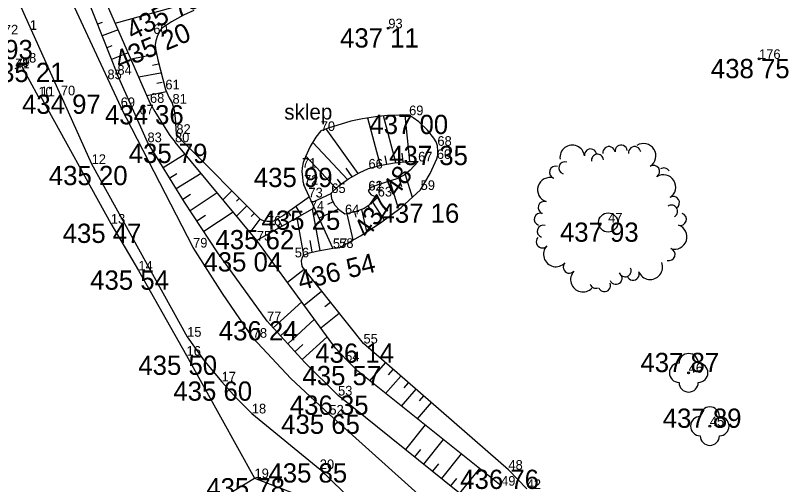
# Model space of a CAD drawing. Extents: x -559180 to -551373, y -1076947 to -1072071.
# Drawn here: x -553945.87 to -553905.71, y -1073894.88 to -1073870.53 of the extents above; entities that cross this region are included whole.
import ezdxf

# ---------------------------------------------------------------- set-up
doc = ezdxf.new("R2010")
doc.units = 0
for name, color, linetype in [('12_PLOTY', 7, 'Continuous'), ('17_KOMUNIKACE', 7, 'Continuous'), ('18_POLOHOPIS', 7, 'Continuous'), ('1_VODA_ZN', 7, 'Continuous'), ('26_SRAFY', 7, 'Continuous'), ('27_HRANA_PATA', 7, 'Continuous'), ('34_ZELEN', 7, 'Continuous'), ('3_BODY', 7, 'Continuous'), ('52_POPIS_UCELOVY', 7, 'Continuous'), ('6_VYSKY', 7, 'Continuous')]:
    doc.layers.add(name, color=color, linetype=linetype)

# ---------------------------------------------------------------- blocks, each defined once
blk = doc.blocks.new('STL')
at = {"layer": '34_ZELEN'}
blk.add_circle((0, 0), 0.05, dxfattribs=at)
for centre, start, end in [((0, 0.5), 0, 180), ((-0.5, 0), 90, 270), ((0.5, 0), 270, 90), ((0, -0.5), 180, 0)]:
    blk.add_arc(centre, 0.5, start, end, dxfattribs=at)
blk = doc.blocks.new('POINT_DISPLAY')
blk.add_line((0, 0), (0, 0))
blk = doc.blocks.new('STLV')
at = {"layer": '34_ZELEN'}
blk.add_circle((0, 0), 0.5, dxfattribs=at)
for centre, radius, start, end in [((-1.866, 3.377), 0.64, 7.279, 187.2791), ((0.673, 3.701), 0.32, 7.279, 187.2791), ((1.839, 3.46), 0.64, 302.4264, 122.4264), ((-0.914, 3.498), 0.32, 7.279, 187.2791), ((0.038, 3.62), 0.32, 7.279, 187.2791), ((1.372, 3.62), 0.32, 7.279, 187.2791), ((-0.552, 3.222), 0.32, 97.2791, 188.0812), ((-0.556, 3.222), 0.32, 6.4769, 97.2791), ((-2.733, 2.607), 0.32, 72.1317, 252.1317), ((-2.248, 2.834), 0.32, 72.1317, 252.1317), ((2.354, 2.649), 0.32, 302.4264, 122.4264), ((2.893, 2.511), 0.32, 32.4264, 123.2285), ((2.869, 1.839), 0.64, 302.4264, 122.4264), ((-3.027, 1.693), 0.64, 72.1317, 252.1317), ((3.383, 1.029), 0.32, 302.4264, 122.4264), ((-3.322, 0.779), 0.32, 72.1317, 252.1317), ((3.287, 0.583), 0.32, 32.4264, 123.2285), ((-3.518, 0.17), 0.32, 72.1317, 252.1317), ((3.285, 0.587), 0.32, 301.6242, 32.4264), ((3.746, 0.168), 0.32, 252.1317, 72.1317), ((-3.366, -0.453), 0.32, 72.1317, 252.1317), ((3.452, -0.746), 0.64, 252.1317, 72.1317), ((-3.419, -1.001), 0.32, 136.9844, 316.9844), ((-2.717, -1.656), 0.64, 136.9844, 316.9844), ((3.157, -1.66), 0.32, 252.1317, 72.1317), ((-2.015, -2.311), 0.32, 136.9844, 316.9844), ((0.873, -2.499), 0.32, 291.8371, 22.6393), ((2.185, -2.318), 0.64, 201.8371, 21.8371), ((-1.313, -2.966), 0.64, 136.9844, 316.9844), ((0.402, -2.891), 0.32, 201.8371, 21.8371), ((0.877, -2.497), 0.32, 201.035, 291.8371), ((1.293, -2.675), 0.32, 201.8371, 21.8371), ((-0.639, -3.093), 0.32, 201.035, 291.8371), ((-0.192, -3.27), 0.32, 201.8371, 21.8371)]:
    blk.add_arc(centre, radius, start, end, dxfattribs=at)
blk.add_blockref('POINT_DISPLAY', (0, 0), dxfattribs=at)
blk = doc.blocks.new('T')
at = {"layer": '6_VYSKY'}
blk.add_circle((0, 0), 0.05, dxfattribs=at)

msp = doc.modelspace()

# ---------------------------------------------------------------- linework, layer by layer
at = {"layer": '12_PLOTY'}
for p, q in [((-553945.547, -1073873.141), (-553944.68, -1073874.74)), ((-553944.68, -1073874.74), (-553944.56, -1073874.73)), ((-553944.56, -1073874.73), (-553940.91, -1073881.34)), ((-553940.91, -1073881.34), (-553939.48, -1073883.77)), ((-553939.48, -1073883.77), (-553936.98, -1073888.19)), ((-553936.98, -1073888.19), (-553933.45, -1073894.55)), ((-553946.36, -1073902.34), (-553933.45, -1073894.55)), ((-553933.45, -1073894.55), (-553928.7, -1073896.36))]:
    msp.add_line(p, q, dxfattribs=at)
at = {"layer": '17_KOMUNIKACE'}
for p, q in [((-553943.51, -1073874.68), (-553949.19, -1073862)), ((-553946.12, -1073862.93), (-553940.4, -1073875.29)), ((-553943.51, -1073874.68), (-553941.91, -1073878.24)), ((-553936.64, -1073882.58), (-553940.4, -1073875.29)), ((-553941.91, -1073878.24), (-553936.95, -1073887.21)), ((-553933.59, -1073891.19), (-553930.06, -1073894.08)), ((-553923.02, -1073897.1), (-553929.56, -1073891.25)), ((-553930.06, -1073894.08), (-553927.63, -1073896.42))]:
    msp.add_line(p, q, dxfattribs=at)
for points in [[(-553933.54, -1073887.26), (-553935.108, -1073884.971), (-553936.64, -1073882.58)], [(-553936.95, -1073887.21), (-553936.104, -1073888.402), (-553935.16, -1073889.53)], [(-553929.56, -1073891.25), (-553931.568, -1073889.378), (-553933.54, -1073887.26)], [(-553935.16, -1073889.53), (-553934.376, -1073890.41), (-553933.59, -1073891.19)]]:
    msp.add_lwpolyline(points, dxfattribs=at)
at = {"layer": '18_POLOHOPIS'}
for p, q in [((-553945.88, -1073873.28), (-553945.16, -1073872.98)), ((-553929.38, -1073882.61), (-553930.88, -1073879.32))]:
    msp.add_line(p, q, dxfattribs=at)
at = {"layer": '26_SRAFY'}
for p, q in [((-553941.366, -1073870.891), (-553941.607, -1073870.987)), ((-553940.54, -1073871.272), (-553941.365, -1073871.598)), ((-553940.869, -1073872.109), (-553941.124, -1073872.21)), ((-553940.013, -1073872.478), (-553940.882, -1073872.821)), ((-553938.532, -1073872.545), (-553939.853, -1073872.807)), ((-553938.43, -1073873.06), (-553938.742, -1073873.122)), ((-553938.339, -1073873.521), (-553939.46, -1073873.743)), ((-553938.242, -1073874.009), (-553938.532, -1073874.066)), ((-553938.023, -1073874.5), (-553939.041, -1073874.701)), ((-553937.058, -1073877.738), (-553938.192, -1073878.437)), ((-553937.49, -1073878.761), (-553937.854, -1073878.985)), ((-553936.226, -1073878.738), (-553937.516, -1073879.534)), ((-553936.767, -1073879.829), (-553937.178, -1073880.082)), ((-553935.393, -1073879.739), (-553936.8, -1073880.666)), ((-553935.09, -1073880.104), (-553934.62, -1073879.633)), ((-553934.383, -1073880.173), (-553934.231, -1073880.021)), ((-553934.385, -1073880.951), (-553933.843, -1073880.409)), ((-553931.299, -1073880.447), (-553931.032, -1073880.917)), ((-553930.035, -1073882.73), (-553930.43, -1073880.575)), ((-553936.004, -1073880.916), (-553936.444, -1073881.206)), ((-553934.561, -1073880.74), (-553936.088, -1073881.746)), ((-553933.628, -1073880.97), (-553933.455, -1073880.797)), ((-553931.697, -1073880.733), (-553931.588, -1073880.926)), ((-553930.887, -1073882.973), (-553931.242, -1073881.036)), ((-553933.68, -1073881.799), (-553933.15, -1073881.101)), ((-553932.247, -1073881.081), (-553932.034, -1073881.456)), ((-553930.448, -1073882.806), (-553930.557, -1073882.209)), ((-553931.743, -1073884.385), (-553930.877, -1073883.694)), ((-553930.688, -1073884.478), (-553930.421, -1073884.265)), ((-553930.877, -1073885.565), (-553929.965, -1073884.837)), ((-553931, -1073885.397), (-553932.481, -1073886.75)), ((-553929.789, -1073885.633), (-553929.508, -1073885.408)), ((-553930.011, -1073886.746), (-553929.052, -1073885.98)), ((-553930.336, -1073886.304), (-553931.727, -1073887.574)), ((-553931.673, -1073886.768), (-553932.104, -1073887.162)), ((-553929.672, -1073887.21), (-553930.974, -1073888.399)), ((-553930.946, -1073887.618), (-553931.35, -1073887.987)), ((-553927.46, -1073889.5), (-553926.641, -1073888.559)), ((-553926.486, -1073889.181), (-553926.245, -1073888.904)), ((-553926.638, -1073890.157), (-553925.848, -1073889.249)), ((-553925.684, -1073889.861), (-553925.452, -1073889.594)), ((-553925.815, -1073890.813), (-553925.055, -1073889.939)), ((-553924.992, -1073891.469), (-553924.262, -1073890.629)), ((-553924.882, -1073890.541), (-553924.658, -1073890.284)), ((-553924.59, -1073891.79), (-553925.613, -1073893.065)), ((-553923.649, -1073892.54), (-553924.674, -1073893.818)), ((-553924.836, -1073893.058), (-553925.144, -1073893.441)), ((-553922.709, -1073893.29), (-553923.736, -1073894.57)), ((-553923.897, -1073893.81), (-553924.205, -1073894.194)), ((-553921.768, -1073894.04), (-553922.797, -1073895.323)), ((-553922.958, -1073894.562), (-553923.266, -1073894.947))]:
    msp.add_line(p, q, dxfattribs=at)
at = {"layer": '27_HRANA_PATA'}
for p, q in [((-553943.35, -1073864.84), (-553938.88, -1073875.07)), ((-553942.61, -1073868.45), (-553940.57, -1073873.61)), ((-553940.688, -1073870.933), (-553937.04, -1073869.93)), ((-553939.01, -1073877.11), (-553940.57, -1073873.61)), ((-553926.101, -1073878.171), (-553926.743, -1073875.745)), ((-553925.374, -1073878.096), (-553925.62, -1073875.707)), ((-553926.908, -1073878.315), (-553927.559, -1073875.858)), ((-553928.062, -1073878.728), (-553929.733, -1073876.424)), ((-553933.33, -1073882.22), (-553937.58, -1073877.11)), ((-553928.613, -1073879.05), (-553930.414, -1073877.119)), ((-553926.581, -1073878.252), (-553926.661, -1073877.811)), ((-553925.735, -1073878.133), (-553925.781, -1073877.685)), ((-553929.215, -1073879.521), (-553930.791, -1073877.83)), ((-553928.372, -1073878.907), (-553928.695, -1073878.461)), ((-553928.945, -1073879.29), (-553929.135, -1073879.028)), ((-553925.954, -1073878.987), (-553925.823, -1073879.405)), ((-553925.629, -1073878.783), (-553925.257, -1073879.972)), ((-553926.429, -1073879.135), (-553925.99, -1073880.538)), ((-553929.459, -1073879.767), (-553930.463, -1073880.235)), ((-553927.53, -1073879.62), (-553927.54, -1073879.62)), ((-553929.362, -1073880.211), (-553929.659, -1073880.35)), ((-553927.313, -1073880.227), (-553926.707, -1073881.152)), ((-553930.333, -1073880.52), (-553933.33, -1073882.22)), ((-553929.094, -1073880.581), (-553930.092, -1073881.047)), ((-553927.897, -1073880.604), (-553927.626, -1073881.755)), ((-553927.554, -1073880.432), (-553927.374, -1073880.706)), ((-553928.655, -1073880.828), (-553928.338, -1073882.175)), ((-553928.255, -1073880.733), (-553928.192, -1073881)), ((-553929.241, -1073887.797), (-553933.33, -1073882.22)), ((-553927.79, -1073887.56), (-553930.981, -1073883.564)), ((-553920.26, -1073894.11), (-553927.79, -1073887.56)), ((-553920.64, -1073894.94), (-553928.089, -1073888.999)), ((-553922.14, -1073895.85), (-553929.11, -1073890.26)), ((-553919.31, -1073895.11), (-553920.26, -1073894.11))]:
    msp.add_line(p, q, dxfattribs=at)
for points in [[(-553936.6, -1073870.28), (-553937.132, -1073870.51), (-553937.761, -1073870.866), (-553938.072, -1073871.066), (-553938.273, -1073871.203)], [(-553938.273, -1073871.203), (-553938.376, -1073871.349), (-553938.496, -1073871.58), (-553938.575, -1073871.842), (-553938.613, -1073872.043)], [(-553938.613, -1073872.043), (-553938.586, -1073872.273), (-553938.474, -1073872.838), (-553938.08, -1073874.37)], [(-553938.08, -1073874.37), (-553937.887, -1073874.81), (-553937.71, -1073875.11)], [(-553938.88, -1073875.07), (-553938.62, -1073875.524), (-553938.222, -1073876.153), (-553937.845, -1073876.762), (-553937.58, -1073877.11)], [(-553937.51, -1073876.68), (-553937.551, -1073875.859), (-553937.609, -1073875.471), (-553937.71, -1073875.11)], [(-553925.42, -1073875.71), (-553925.918, -1073875.702), (-553926.536, -1073875.734), (-553927.165, -1073875.797), (-553927.846, -1073875.902), (-553928.444, -1073876.028), (-553928.957, -1073876.175), (-553929.576, -1073876.374), (-553930.01, -1073876.53)], [(-553923.95, -1073877.3), (-553924.02, -1073877.087), (-553924.136, -1073876.909), (-553924.461, -1073876.479), (-553924.922, -1073876.059), (-553925.205, -1073875.839), (-553925.42, -1073875.71)], [(-553930.01, -1073876.53), (-553930.262, -1073876.857), (-553930.555, -1073877.329), (-553930.807, -1073877.864), (-553930.922, -1073878.157), (-553930.98, -1073878.44)], [(-553933.15, -1073881.101), (-553937.189, -1073877.066), (-553937.368, -1073876.845), (-553937.378, -1073876.856), (-553937.51, -1073876.68)], [(-553932.8, -1073886.4), (-553935.359, -1073882.852), (-553937.087, -1073880.23), (-553939.01, -1073877.11)], [(-553923.98, -1073877.98), (-553923.931, -1073877.79), (-553923.92, -1073877.58), (-553923.95, -1073877.3)], [(-553927.53, -1073878.48), (-553926.866, -1073878.304), (-553926.179, -1073878.179), (-553925.461, -1073878.105), (-553924.95, -1073878.11)], [(-553924.95, -1073878.11), (-553925.367, -1073878.566), (-553925.671, -1073878.818), (-553926.054, -1073879.018), (-553926.991, -1073879.311), (-553927.348, -1073879.448), (-553927.463, -1073879.521), (-553927.53, -1073879.62)], [(-553924.82, -1073879.59), (-553924.329, -1073878.734), (-553923.98, -1073877.98)], [(-553930.98, -1073878.44), (-553930.985, -1073878.65), (-553930.964, -1073878.902), (-553930.932, -1073879.143), (-553930.88, -1073879.32)], [(-553929.46, -1073879.75), (-553929.046, -1073879.364), (-553928.569, -1073879.018), (-553928.008, -1073878.703), (-553927.53, -1073878.48)], [(-553928.75, -1073880.85), (-553929.025, -1073880.654), (-553929.282, -1073880.382), (-553929.434, -1073880.056), (-553929.46, -1073879.75)], [(-553929.05, -1073882.6), (-553927.945, -1073881.976), (-553926.908, -1073881.304), (-553925.838, -1073880.497), (-553924.82, -1073879.59)], [(-553927.54, -1073879.62), (-553927.484, -1073879.741), (-553927.395, -1073879.836), (-553927.222, -1073879.909), (-553927.05, -1073879.93)], [(-553930.596, -1073879.943), (-553931.617, -1073880.676), (-553931.951, -1073880.913), (-553932.452, -1073881.198)], [(-553927.05, -1073879.93), (-553927.107, -1073880.035), (-553927.248, -1073880.172), (-553927.494, -1073880.381), (-553927.752, -1073880.55), (-553928.228, -1073880.727), (-553928.75, -1073880.85)], [(-553933.15, -1073881.101), (-553932.969, -1073881.191), (-553932.801, -1073881.219), (-553932.62, -1073881.219), (-553932.452, -1073881.198)], [(-553930.902, -1073882.979), (-553930.586, -1073882.851), (-553930.237, -1073882.767), (-553929.38, -1073882.61)], [(-553929.05, -1073882.6), (-553929.234, -1073882.626), (-553929.38, -1073882.61)], [(-553930.902, -1073882.979), (-553930.976, -1073883.088), (-553931.025, -1073883.27), (-553931.018, -1073883.437), (-553930.981, -1073883.564)], [(-553929.11, -1073890.26), (-553930.844, -1073888.541), (-553932.8, -1073886.4)], [(-553928.089, -1073888.999), (-553928.648, -1073888.429), (-553929.241, -1073887.797)]]:
    msp.add_lwpolyline(points, dxfattribs=at)

# ---------------------------------------------------------------- block references
at = {"layer": '1_VODA_ZN'}
for p in [(-553945.12, -1073871.28), (-553926.5, -1073871.2), (-553938.71, -1073871.49), (-553945.16, -1073872.98), (-553907.24, -1073872.79), (-553945.51, -1073873.21), (-553940.57, -1073873.61), (-553941.09, -1073873.84), (-553938.08, -1073874.37), (-553944.68, -1073874.74), (-553944.56, -1073874.73), (-553943.51, -1073874.68), (-553940.4, -1073875.29), (-553938.88, -1073875.07), (-553937.71, -1073875.11), (-553939.43, -1073875.67), (-553925.42, -1073875.71), (-553930.01, -1073876.53), (-553937.51, -1073876.68), (-553939.01, -1073877.11), (-553937.58, -1073877.11), (-553923.95, -1073877.3), (-553924.95, -1073878.11), (-553923.98, -1073877.98), (-553941.91, -1073878.24), (-553930.98, -1073878.44), (-553927.53, -1073878.48), (-553930.88, -1073879.32), (-553929.46, -1073879.75), (-553927.54, -1073879.62), (-553927.53, -1073879.62), (-553924.82, -1073879.59), (-553930.65, -1073879.98), (-553927.05, -1073879.93), (-553930.58, -1073880.66), (-553928.75, -1073880.85), (-553940.91, -1073881.34), (-553932.81, -1073881.44), (-553915.08, -1073881.28), (-553933.33, -1073882.22), (-553936.64, -1073882.58), (-553929.38, -1073882.61), (-553929.05, -1073882.6), (-553939.2, -1073882.75), (-553939.199, -1073882.745), (-553939.199, -1073882.745), (-553931.36, -1073883.09), (-553939.48, -1073883.77), (-553932.8, -1073886.4), (-553936.95, -1073887.21), (-553933.54, -1073887.26), (-553927.79, -1073887.56), (-553936.98, -1073888.19), (-553928.74, -1073888.48), (-553910.9, -1073889.08), (-553935.16, -1073889.53), (-553929.11, -1073890.26), (-553933.59, -1073891.19), (-553929.56, -1073891.25), (-553909.8, -1073891.85), (-553930.06, -1073894.08), (-553920.26, -1073894.11), (-553933.45, -1073894.55)]:
    msp.add_blockref('POINT_DISPLAY', p, dxfattribs=at)
at = {"layer": '34_ZELEN'}
for name, p in [('STLV', (-553915.08, -1073881.28)), ('STL', (-553910.9, -1073889.08)), ('STL', (-553909.8, -1073891.85))]:
    msp.add_blockref(name, p, dxfattribs=at)
at = {"layer": '6_VYSKY'}
for p in [(-553926.5, -1073871.2), (-553926.5, -1073871.2), (-553907.24, -1073872.79), (-553907.24, -1073872.79)]:
    msp.add_blockref('T', p, dxfattribs=at)

# ---------------------------------------------------------------- texts
at = {"layer": '3_BODY'}
for s, p in [('1', (-553945.12, -1073871.28)), ('60', (-553938.71, -1073871.49)), ('93', (-553926.5, -1073871.2)), ('72', (-553946.47, -1073871.52)), ('8', (-553945.16, -1073872.98)), ('176', (-553907.24, -1073872.79)), ('4', (-553945.88, -1073873.28)), ('71', (-553945.87, -1073873.28)), ('9', (-553945.51, -1073873.21)), ('85', (-553941.09, -1073873.84)), ('84', (-553940.57, -1073873.61)), ('70', (-553943.51, -1073874.68)), ('61', (-553938.08, -1073874.37)), ('10', (-553944.68, -1073874.74)), ('11', (-553944.56, -1073874.73)), ('68', (-553938.88, -1073875.07)), ('81', (-553937.71, -1073875.11)), ('69', (-553940.4, -1073875.29)), ('67', (-553939.43, -1073875.67)), ('69', (-553925.42, -1073875.71)), ('82', (-553937.51, -1073876.68)), ('70', (-553930.01, -1073876.53)), ('83', (-553939.01, -1073877.11)), ('80', (-553937.58, -1073877.11)), ('68', (-553923.95, -1073877.3)), ('12', (-553941.91, -1073878.24)), ('67', (-553924.95, -1073878.11)), ('60', (-553923.98, -1073877.98)), ('71', (-553930.98, -1073878.44)), ('66', (-553927.53, -1073878.48)), ('72', (-553930.88, -1073879.32)), ('65', (-553929.46, -1073879.75)), ('62', (-553927.54, -1073879.62)), ('61', (-553927.53, -1073879.62)), ('63', (-553927.05, -1073879.93)), ('59', (-553924.82, -1073879.59)), ('73', (-553930.65, -1073879.98)), ('74', (-553930.58, -1073880.66)), ('64', (-553928.75, -1073880.85)), ('13', (-553940.91, -1073881.34)), ('76', (-553932.81, -1073881.44)), ('47', (-553915.08, -1073881.28)), ('75', (-553933.33, -1073882.22)), ('79', (-553936.64, -1073882.58)), ('57', (-553929.38, -1073882.61)), ('58', (-553929.05, -1073882.6)), ('56', (-553931.36, -1073883.09)), ('14', (-553939.48, -1073883.77)), ('77', (-553932.8, -1073886.4)), ('15', (-553936.95, -1073887.21)), ('78', (-553933.54, -1073887.26)), ('55', (-553927.79, -1073887.56)), ('16', (-553936.98, -1073888.19)), ('54', (-553928.74, -1073888.48)), ('46', (-553910.9, -1073889.08)), ('17', (-553935.16, -1073889.53)), ('53', (-553929.11, -1073890.26)), ('18', (-553933.59, -1073891.19)), ('52', (-553929.56, -1073891.25)), ('45', (-553909.8, -1073891.85)), ('20', (-553930.06, -1073894.08)), ('48', (-553920.26, -1073894.11)), ('19', (-553933.45, -1073894.55)), ('49', (-553920.64, -1073894.94)), ('42', (-553919.31, -1073895.11))]:
    msp.add_text(s, height=0.5, dxfattribs=at).set_placement(p)
at = {"layer": '52_POPIS_UCELOVY'}
msp.add_text('sklep', height=0.8, dxfattribs=at).set_placement((-553931.906, -1073875.937))
at = {"layer": '6_VYSKY'}
for s, rotation, p in [('435 75', 26.9772, (-553939.787, -1073871.838)), ('435 20', 22.6537, (-553940.445, -1073873.372)), ('437 48', 54.9777, (-553927.548, -1073882.139)), ('436 54', 13.7961, (-553931.065, -1073884.802))]:
    msp.add_text(s, height=1, rotation=rotation, dxfattribs=at).set_placement(p)
for s, p in [('437 11', (-553929.005, -1073872.2)), ('434 93', (-553949.056, -1073872.803)), ('435 21', (-553947.41, -1073873.989)), ('438 75', (-553909.745, -1073873.79)), ('434 97', (-553945.525, -1073875.639)), ('434 36', (-553941.218, -1073876.186)), ('437 00', (-553927.482, -1073876.69)), ('435 79', (-553939.984, -1073878.191)), ('437 35', (-553926.455, -1073878.3)), ('435 20', (-553944.133, -1073879.341)), ('435 99', (-553933.485, -1073879.44)), ('437 16', (-553926.902, -1073881.295)), ('435 25', (-553933.085, -1073881.66)), ('435 47', (-553943.415, -1073882.34)), ('437 93', (-553917.585, -1073882.28)), ('435 62', (-553935.478, -1073882.67)), ('435 04', (-553936.103, -1073883.823)), ('435 54', (-553941.985, -1073884.77)), ('436 24', (-553935.305, -1073887.4)), ('436 14', (-553930.295, -1073888.56)), ('435 50', (-553939.485, -1073889.19)), ('437 87', (-553913.405, -1073889.045)), ('435 57', (-553930.959, -1073889.725)), ('435 60', (-553937.665, -1073890.53)), ('436 35', (-553931.615, -1073891.26)), ('437 89', (-553912.244, -1073891.937)), ('435 65', (-553932.065, -1073892.25)), ('435 85', (-553932.726, -1073894.777)), ('436 76', (-553922.765, -1073895.11)), ('435 78', (-553935.955, -1073895.55))]:
    msp.add_text(s, height=1, dxfattribs=at).set_placement(p)

doc.saveas('drawing.dxf')
